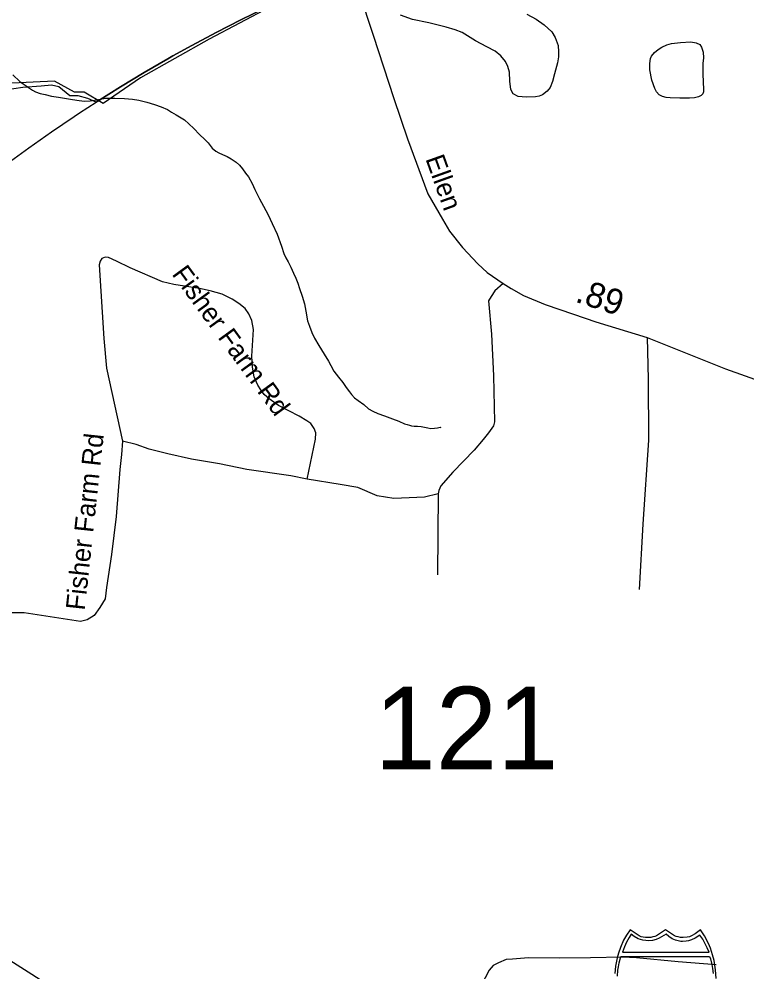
# Model space of a CAD drawing. Extents: x 2220236 to 2384410, y 720751 to 894131.
# Drawn here: x 2333301 to 2336921, y 827382 to 832119 of the extents above; entities that cross this region are included whole.
import ezdxf

# ---------------------------------------------------------------- set-up
doc = ezdxf.new("R2010")
doc.units = 0
for name, color, linetype in [('Exist Boundary Political City Limit New', 7, 'Continuous'), ('Exist Boundary Political City Limit New InsideOut', 7, 'Continuous'), ('Exist Hydrographic Misc Water Feature', 7, 'Continuous'), ('Exist Hydrographic Pond Under 1500 Sq Ft', 7, 'Continuous'), ('Exist Road Non-System Type 51', 7, 'Continuous'), ('Exist Road Non-System Type 51 Label', 7, 'Continuous'), ('Exist Road Primary Interstate Shield CELL', 7, 'Continuous'), ('Exist Road Primary NC Attributed', 7, 'Continuous'), ('Exist Road Secondary Mileage Hundredths English Label', 7, 'Continuous'), ('Exist Road Secondary Structure Standard Bridge Number Label', 7, 'Continuous'), ('Exist Road Secondary Type 51 Attributed', 7, 'Continuous'), ('Exist Road Secondary Type 51 Label', 7, 'Continuous'), ('Map Preparation Boundary City Limit Buffer Line', 7, 'Continuous')]:
    doc.layers.add(name, color=color, linetype=linetype)

msp = doc.modelspace()

# ---------------------------------------------------------------- linework, layer by layer
at = {"layer": 'Exist Boundary Political City Limit New'}
for points in [[(2334525.8, 832175.4), (2334403, 832115.2), (2334281.2, 832052.8), (2334160.5, 831988.3), (2334066, 831935.6), (2334041, 831921.7), (2333922.8, 831853.1), (2333805.8, 831782.3), (2333689.8, 831709.6), (2333683.5, 831705.4), (2333642.2, 831723.7), (2333594.5, 831737.7), (2333575.2, 831737.8), (2333554, 831738), (2333498, 831782.4), (2333461.8, 831789.9), (2333410, 831785.9), (2333320, 831778.1), (2333230, 831766)], [(2333239.8, 831398.6), (2333350.2, 831479.3), (2333462, 831558), (2333575.2, 831634.8), (2333602, 831652.2), (2333683.5, 831705.4), (2333689.8, 831709.6), (2333805.8, 831782.3), (2333922.8, 831853.1), (2334041, 831921.7), (2334066, 831935.6), (2334160.5, 831988.3), (2334281.2, 832052.8), (2334403, 832115.2), (2334525.8, 832175.4)]]:
    msp.add_lwpolyline(points, dxfattribs=at)
at = {"layer": 'Exist Boundary Political City Limit New InsideOut'}
msp.add_lwpolyline([(2334548.1, 832178.3), (2334246, 832018.9), (2333905.4, 831826.5), (2333718.7, 831700.1), (2333625.3, 831755.1), (2333575.9, 831755.1), (2333477, 831810), (2333229.8, 831799), (2333202.3, 831859.5), (2333152.9, 831887), (2333081.5, 831931), (2332905.7, 831925.5), (2332806.8, 831963.9), (2332540.4, 831958.4)], dxfattribs=at)
at = {"layer": 'Exist Hydrographic Misc Water Feature'}
for points in [[(2333269.1, 831842.4), (2333305.3, 831808.5), (2333321.5, 831797), (2333335.7, 831786.7), (2333347.9, 831779), (2333367.8, 831765.1), (2333382.2, 831757.5), (2333406.2, 831749.6), (2333430.4, 831744), (2333462.2, 831736.1), (2333496.6, 831731), (2333556.7, 831721.3), (2333588.4, 831716), (2333624.7, 831711.6), (2333654.5, 831712.8), (2333696.6, 831718.8), (2333730.5, 831725.8), (2333745.5, 831726.4), (2333776.4, 831726), (2333824.4, 831724.7), (2333864.6, 831720.7), (2333896.6, 831715.5), (2333936.7, 831705.6), (2333975, 831694.1), (2334006.9, 831682.9), (2334039, 831669.4), (2334059.3, 831655.5), (2334081.4, 831643.3), (2334107.6, 831627.9), (2334123.8, 831618.1), (2334145.9, 831598.3), (2334170.2, 831574.7), (2334198.7, 831544.7), (2334224.9, 831521.1), (2334241.1, 831503.8), (2334261.5, 831477.7), (2334279.5, 831462), (2334293.6, 831454.4), (2334312, 831445.9), (2334336, 831436.4), (2334356.2, 831424.8), (2334380.2, 831407), (2334396.6, 831393.6), (2334412.8, 831373.9), (2334427.1, 831353.8), (2334441.3, 831334), (2334459.7, 831302), (2334474.1, 831272), (2334496.7, 831224.7), (2334516.9, 831188.5), (2334539.6, 831146.7), (2334560.1, 831103.2), (2334584.6, 831049.4), (2334605.4, 830990.2), (2334617.7, 830954), (2334628.1, 830932.1), (2334638.5, 830912.1), (2334652.6, 830886.5), (2334665, 830856.4), (2334677.2, 830830.7), (2334687.7, 830806.5), (2334695.8, 830778.9), (2334708.5, 830741), (2334720.9, 830702.8), (2334727.2, 830667), (2334735.7, 830619.7), (2334745.1, 830591.6), (2334756.5, 830561.5)], [(2334756.5, 830561.5), (2334770.8, 830533.5), (2334791.4, 830495.6), (2334817.7, 830454), (2334840.1, 830418.9), (2334850.6, 830396.3), (2334866.8, 830369.1), (2334889.4, 830338.8), (2334911.5, 830311.8), (2334927.9, 830287.9), (2334944.2, 830265.6), (2334954.3, 830252.2), (2334968.4, 830236.4), (2334986.7, 830222.3), (2335014.7, 830202.8), (2335039.3, 830180.8), (2335059.4, 830169.5), (2335085.5, 830157.5), (2335117.5, 830146.3), (2335157.7, 830132.5), (2335189.7, 830120.7), (2335217.9, 830107.1), (2335230.2, 830103.3), (2335242.1, 830099.9), (2335252.1, 830097.6), (2335266.2, 830095.9), (2335282, 830095.6), (2335300.1, 830094), (2335316.4, 830090.4), (2335334.3, 830086.2), (2335348.4, 830084.5), (2335366.1, 830085.2), (2335382.1, 830087.5), (2335394.2, 830089.7), (2335398.2, 830088.8)]]:
    msp.add_lwpolyline(points, dxfattribs=at)
at = {"layer": 'Exist Hydrographic Pond Under 1500 Sq Ft'}
for points in [[(2335825.8, 832144), (2335872.1, 832118.6), (2335912.3, 832090.7), (2335950.9, 832055.5), (2335967.1, 832027.3), (2335981.5, 831987.9), (2335984.1, 831955.8), (2335982.9, 831930.5), (2335978.8, 831901.4), (2335963.3, 831847.6), (2335953.7, 831809.5), (2335942.1, 831779.5), (2335926.5, 831760.8), (2335904.6, 831742.5), (2335886.8, 831736.2), (2335868.6, 831732.1), (2335822.7, 831730.3), (2335782.5, 831733.5), (2335758.3, 831747.3), (2335746.3, 831768.8), (2335741.6, 831810.6), (2335739.2, 831854.9), (2335732.1, 831882.5), (2335720.5, 831908.9), (2335696.5, 831935.8), (2335667.9, 831960.3), (2335627.6, 831981.6), (2335571.3, 832011.1), (2335504.6, 832052), (2335470.2, 832066.1), (2335424.4, 832079), (2335338.2, 832100), (2335258.1, 832117.4), (2335197.8, 832138.6)], [(2336701.3, 831852.2), (2336702.1, 831800.7), (2336704.4, 831776.2), (2336704.5, 831758.1), (2336700.6, 831748.1), (2336692.1, 831739.6), (2336678.9, 831732.5), (2336659.8, 831727.4), (2336634.9, 831725.7), (2336587, 831725.4), (2336539, 831726.7), (2336519.2, 831729.9), (2336500.6, 831734), (2336483.9, 831743.2), (2336470.5, 831757.4), (2336462.3, 831773.5), (2336447.8, 831815.6), (2336437.1, 831867), (2336436.8, 831898.8), (2336440.4, 831922.9), (2336446.1, 831935.3), (2336460.2, 831953.3), (2336479.6, 831967.9), (2336497.8, 831980.1), (2336521.7, 831990.2), (2336545.7, 831996.8), (2336589.4, 832002.9), (2336641.5, 832005.7), (2336668.3, 832001.2), (2336685.7, 831992), (2336693.8, 831979.9), (2336702.4, 831954), (2336704.5, 831926.2), (2336702, 831898.2), (2336702, 831873.6), (2336701.3, 831852.2)]]:
    msp.add_lwpolyline(points, dxfattribs=at)
at = {"layer": 'Exist Road Non-System Type 51'}
msp.add_line((2335385.2, 829758.7), (2335381.5, 829356), dxfattribs=at)
for points in [[(2334733.6, 829832), (2334775.6, 830030.5), (2334777.1, 830062.4), (2334769, 830084.5), (2334752.6, 830108.2), (2334732.5, 830122), (2334694.3, 830145.4), (2334591.7, 830198.3), (2334545.3, 830231.6), (2334519, 830253.3), (2334502.7, 830275.1), (2334488.5, 830298.9), (2334470, 830340.8), (2334461.4, 830388.6), (2334458.6, 830442.6), (2334467.2, 830576.6), (2334458.6, 830620.4), (2334444.2, 830654.3), (2334425.9, 830680.1), (2334393.7, 830705.6), (2334361.4, 830727.3), (2334311, 830750.7), (2334250.8, 830768), (2334198.8, 830779.3), (2334070.5, 830799.8), (2334014.5, 830813.2), (2333853.6, 830883.2), (2333785.2, 830916.2), (2333745, 830933.8), (2333729, 830935.6), (2333713.2, 830929.5), (2333703.4, 830915.3), (2333699.5, 830897.3), (2333721.9, 830531.7), (2333735.7, 830384), (2333815, 830020.6)], [(2335707.5, 830804.4), (2335667.4, 830767.8), (2335648.2, 830739.8), (2335636, 830718.9), (2335650, 830553), (2335660.4, 830345.3), (2335665.7, 830116.6), (2335660.4, 830097.4), (2335636, 830062.5), (2335608.1, 830029.3), (2335564.5, 829975.2), (2335457.4, 829866.7), (2335398.2, 829798.1), (2335388.5, 829775.9), (2335385.2, 829758.7)], [(2336424.6, 830535.6), (2336429.8, 830329.6), (2336431.1, 830026.4), (2336402.2, 829608.2), (2336384.1, 829283.9)], [(2333815, 830020.6), (2333809.8, 829955.1), (2333801.9, 829879.2), (2333783.6, 829646.1), (2333760, 829457.6), (2333736.5, 829292.6), (2333728.6, 829237.6), (2333702.5, 829193.1), (2333673.7, 829153.8), (2333639.7, 829132.9), (2333605.6, 829125), (2333325.6, 829166.9), (2333223.6, 829166.9), (2333163.4, 829164.3), (2333095.3, 829169.5), (2332904.3, 829208.8)], [(2334733.6, 829832), (2334652.4, 829847.7), (2334433.4, 829880.5), (2334297.2, 829908.7), (2334157.8, 829931.5), (2334040.1, 829957.7), (2333948.5, 829981.3), (2333883, 830004.9), (2333815, 830020.6)], [(2335385.2, 829758.7), (2335317.2, 829743), (2335165.4, 829735.1), (2335081.6, 829748.2), (2334984.8, 829790.1), (2334898.4, 829805.8), (2334733.6, 829832)], [(2336766.9, 827417.1), (2336578.2, 827432.8), (2336372.1, 827452.4), (2336300, 827455.6), (2336142.1, 827451.6), (2335990.3, 827449.8), (2335834.3, 827452), (2335754.4, 827444.9), (2335722.4, 827444.6), (2335684.6, 827428.1), (2335658.8, 827413.8), (2335639.1, 827391.6), (2335578.4, 827276.9)]]:
    msp.add_lwpolyline(points, dxfattribs=at)
at = {"layer": 'Exist Road Primary Interstate Shield CELL'}
for points in [[(2336767.7, 827348.7), (2336765, 827393.2), (2336757.3, 827438.8), (2336750, 827467.1), (2336739, 827501.1), (2336730, 827522.8), (2336709.1, 827561.2), (2336690.4, 827590.8), (2336663.2, 827571.6), (2336645.4, 827562.2), (2336634.6, 827557.3), (2336623.4, 827555.1), (2336602.9, 827552.6), (2336590, 827553.2), (2336578.1, 827555.9), (2336568, 827558.1), (2336559.7, 827562.2), (2336515.5, 827590.8), (2336471.2, 827562.2), (2336461.9, 827557.9), (2336452.4, 827555.9), (2336443.3, 827553.4), (2336428.1, 827552.6), (2336416.6, 827553), (2336404.7, 827555.1), (2336395.3, 827557.1), (2336384.8, 827562.2), (2336339.7, 827590.8), (2336322, 827565.1), (2336307.5, 827539.7), (2336292.1, 827503.7), (2336282.6, 827475.9), (2336275.8, 827453), (2336267.4, 827411.1), (2336263.1, 827374.5)], [(2336276.7, 827360.7), (2336278.6, 827391.6), (2336281.6, 827407.7), (2336285.5, 827427.8), (2336293.3, 827458.8), (2336735, 827459), (2336739.6, 827446.8), (2336746, 827419.8), (2336749.3, 827398.9), (2336752.7, 827374.9)]]:
    msp.add_lwpolyline(points, dxfattribs=at)
msp.add_lwpolyline([(2336345.1, 827570), (2336334.1, 827553.1), (2336321.4, 827530.3), (2336311.2, 827506.6), (2336300.9, 827480.4), (2336732.4, 827480.3), (2336722.4, 827502.7), (2336711.6, 827525.2), (2336700.4, 827545.8), (2336686.7, 827565.7), (2336662.5, 827550.5), (2336644.9, 827542.1), (2336630.7, 827537.2), (2336618.7, 827534.5), (2336600.1, 827533.1), (2336591.8, 827533.6), (2336565.8, 827539.4), (2336548.3, 827546.6), (2336531.6, 827557.8), (2336518.1, 827570.5), (2336483.9, 827549.8), (2336468.7, 827543.1), (2336451.3, 827538.7), (2336432.2, 827536.3), (2336402.7, 827539.4), (2336379.7, 827547.4), (2336359.8, 827557.8)], close=True, dxfattribs=at)
at = {"layer": 'Exist Road Primary NC Attributed'}
msp.add_lwpolyline([(2333726.5, 827154.7), (2333538.3, 827258.7), (2333213.8, 827464.7), (2333014.9, 827592.2), (2332590.8, 827854.2), (2332099.2, 828171.5), (2331956.5, 828261.3), (2331736.3, 828398.6), (2331556.9, 828519.7), (2331414.1, 828606.7), (2331377.4, 828631.2), (2330667.2, 829067.8), (2330494.6, 829179.4), (2330076.9, 829434.6), (2329545.9, 829744.8), (2329382.9, 829834.9), (2329191.7, 829944.8), (2328934.3, 830089.9), (2328558.2, 830307.8), (2328283, 830467.4)], dxfattribs=at)
at = {"layer": 'Exist Road Secondary Type 51 Attributed'}
msp.add_lwpolyline([(2334946.9, 832396.6), (2335032.2, 832128.3), (2335061.4, 832039.3), (2335164.1, 831724.4), (2335232.1, 831523.7), (2335333.3, 831249.6), (2335406.6, 831123.9), (2335441.5, 831064.5), (2335506, 830984.2), (2335582.8, 830902.2), (2335629, 830858.5), (2335707.5, 830804.4), (2335747.7, 830780), (2335808.7, 830745.1), (2335916.9, 830699.7), (2336058.2, 830652.5), (2336169.9, 830614.1), (2336424.6, 830535.6), (2336813.6, 830379.8), (2337275.1, 830215.7), (2337455.2, 830158.5), (2337701.7, 830077.8), (2338014, 829992.3), (2338144.5, 829957.4)], dxfattribs=at)
at = {"layer": 'Map Preparation Boundary City Limit Buffer Line'}
for points in [[(2334525.8, 832175.4), (2334403, 832115.2), (2334281.2, 832052.8), (2334160.5, 831988.3), (2334066, 831935.6), (2334041, 831921.7), (2333922.8, 831853.1), (2333805.8, 831782.3), (2333689.8, 831709.6), (2333683.5, 831705.4), (2333642.2, 831723.7), (2333594.5, 831737.7), (2333575.2, 831737.8), (2333554, 831738), (2333498, 831782.4), (2333461.8, 831789.9), (2333410, 831785.9), (2333320, 831778.1), (2333230, 831766)], [(2333239.8, 831398.6), (2333350.2, 831479.3), (2333462, 831558), (2333575.2, 831634.8), (2333602, 831652.2), (2333683.5, 831705.4), (2333689.8, 831709.6), (2333805.8, 831782.3), (2333922.8, 831853.1), (2334041, 831921.7), (2334066, 831935.6), (2334160.5, 831988.3), (2334281.2, 832052.8), (2334403, 832115.2), (2334525.8, 832175.4)]]:
    msp.add_lwpolyline(points, dxfattribs=at)

# ---------------------------------------------------------------- texts
at = {"layer": 'Exist Road Non-System Type 51 Label'}
for rotation, p in [(306.0632, (2334057.8, 830850.9)), (83.8037, (2333627.2, 829177))]:
    msp.add_text('Fisher Farm Rd', height=95, rotation=rotation, dxfattribs=at).set_placement(p)
at = {"layer": 'Exist Road Secondary Mileage Hundredths English Label'}
msp.add_text('.89', height=125, rotation=341.9597, dxfattribs=at).set_placement((2336061.7, 830714.8))
at = {"layer": 'Exist Road Secondary Structure Standard Bridge Number Label'}
msp.add_text('121', height=410.1, dxfattribs=at).set_placement((2335068.6, 828389.6))
at = {"layer": 'Exist Road Secondary Type 51 Label'}
msp.add_text('Ellen', height=95, rotation=289.6742, dxfattribs=at).set_placement((2335320.9, 831424.8))

doc.saveas('drawing.dxf')
